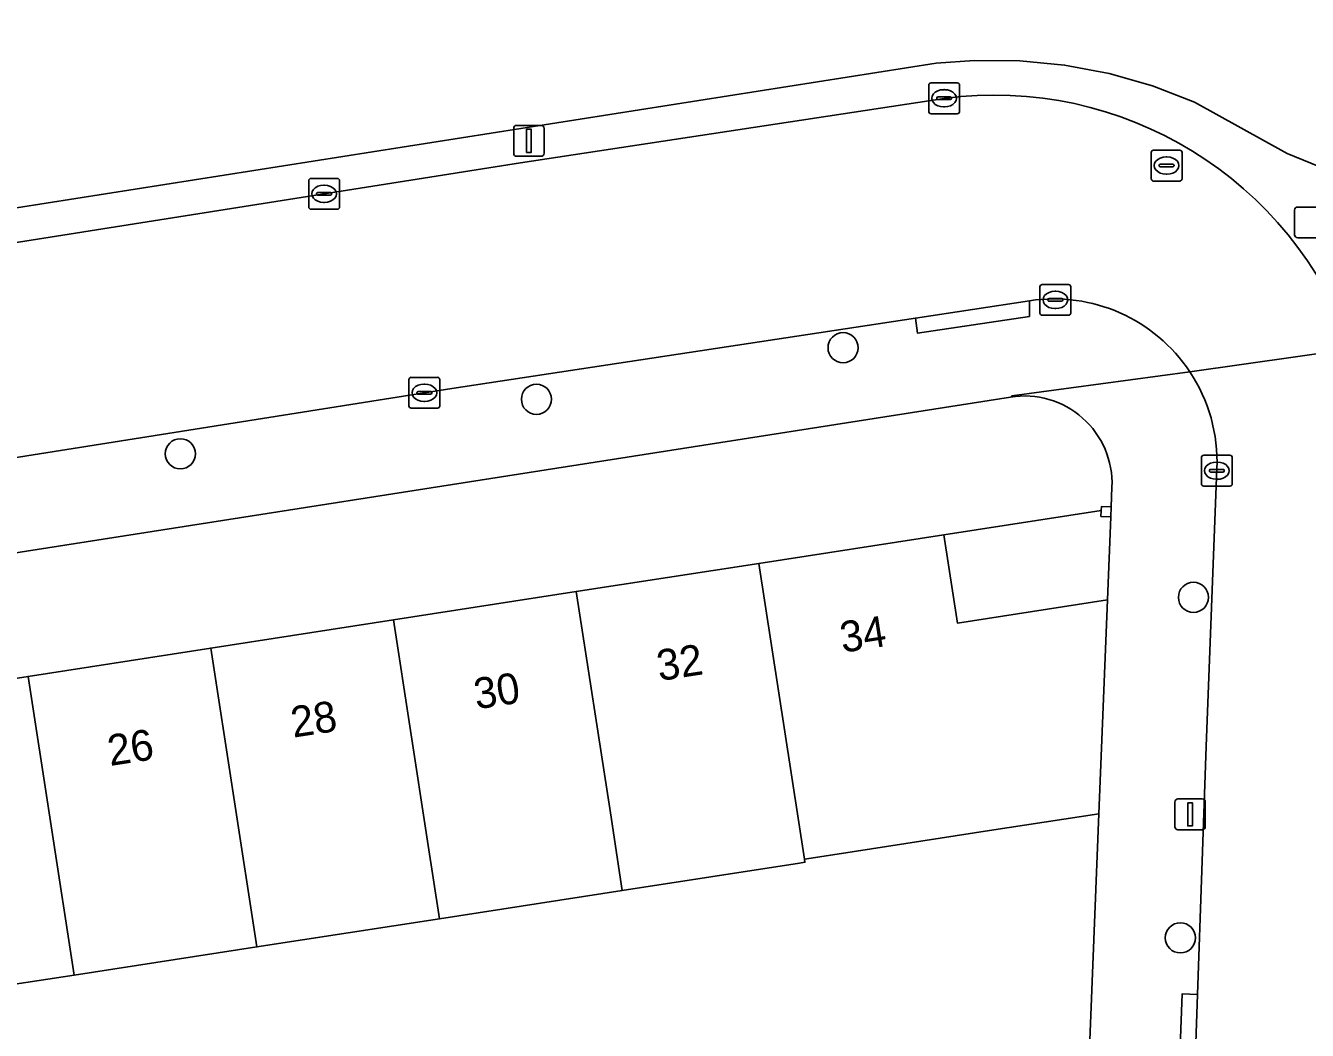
# Model space of a CAD drawing. Extents: x 160077 to 160948, y 386481 to 387498.
# Drawn here: x 160687.61 to 160729.2, y 387421.56 to 387454.15 of the extents above; entities that cross this region are included whole.
import ezdxf

# ---------------------------------------------------------------- set-up
doc = ezdxf.new("R2010")
doc.units = 0
for name, color, linetype in [('IMGEO_Boom', 7, 'Continuous'), ('IMGEO_Erf', 7, 'Continuous'), ('IMGEO_Groenvoorziening', 7, 'Continuous'), ('IMGEO_Kolk', 7, 'Continuous'), ('IMGEO_Lichtmast', 7, 'Continuous'), ('IMGEO_Pand', 7, 'Continuous'), ('IMGEO_Pand_nummerreeks', 7, 'Continuous'), ('IMGEO_Pand_overbouw', 7, 'Continuous'), ('IMGEO_Rijbaan_lokaal_open', 7, 'Continuous'), ('IMGEO_Rioolput', 7, 'Continuous'), ('IMGEO_Voetpad_open', 7, 'Continuous')]:
    doc.layers.add(name, color=color, linetype=linetype)

msp = doc.modelspace()

# ---------------------------------------------------------------- linework, layer by layer
at = {"layer": 'IMGEO_Boom'}
for centre in [(160714.138, 387443.707), (160704.187, 387442.034), (160692.632, 387440.265), (160725.507, 387435.609), (160725.083, 387424.564)]:
    msp.add_circle(centre, 0.489, dxfattribs=at)
at = {"layer": 'IMGEO_Erf'}
for points in [[(160719.573, 387442.107), (160647.683, 387430.856), (160648.315, 387426.818), (160651.987, 387427.385), (160652.045, 387427.536), (160658.038, 387428.462), (160663.97, 387429.379), (160669.9, 387430.295), (160675.829, 387431.212), (160681.759, 387432.128), (160687.689, 387433.045)], [(160687.689, 387433.045), (160693.618, 387433.961), (160699.548, 387434.877), (160705.477, 387435.794), (160711.405, 387436.71), (160717.405, 387437.637), (160717.848, 387434.772), (160722.717, 387435.524), (160722.826, 387438.222), (160722.506, 387438.235), (160722.514, 387438.426), (160722.519, 387438.554), (160722.838, 387438.542), (160722.864, 387439.188)], [(160651.274, 387407.859), (160718.846, 387418.294), (160722.044, 387418.788), (160722.438, 387428.591), (160718.888, 387428.043), (160713.947, 387427.28), (160712.882, 387427.115), (160712.897, 387427.018), (160712.723, 387426.991), (160706.974, 387426.102), (160701.045, 387425.185), (160695.115, 387424.268), (160689.187, 387423.352), (160683.254, 387422.453)]]:
    msp.add_lwpolyline(points, dxfattribs=at)
msp.add_arc((160720.022, 387439.298), 2.844, 357.7762, 99.08, dxfattribs=at)
at = {"layer": 'IMGEO_Groenvoorziening'}
msp.add_lwpolyline([(160611.577, 387436.343), (160621.84, 387437.953), (160717.154, 387452.936), (160718.405, 387453.029), (160719.87, 387453.017), (160721.328, 387452.873), (160722.768, 387452.6), (160724.177, 387452.2), (160725.545, 387451.675), (160728.546, 387450.005), (160730.906, 387449.044), (160729.604, 387462.857)], dxfattribs=at)
at = {"layer": 'IMGEO_Kolk'}
for p, q in [((160716.916, 387451.372), (160716.916, 387452.224)), ((160716.991, 387452.298), (160717.843, 387452.298)), ((160717.404, 387452.078), (160717.429, 387452.078)), ((160717.917, 387452.224), (160717.917, 387451.372)), ((160717.175, 387451.792), (160717.175, 387451.804)), ((160717.613, 387451.755), (160717.215, 387451.755)), ((160717.218, 387451.841), (160717.616, 387451.841)), ((160717.659, 387451.804), (160717.659, 387451.792)), ((160717.843, 387451.298), (160716.991, 387451.298)), ((160717.427, 387451.518), (160717.402, 387451.518)), ((160696.871, 387449.199), (160697.723, 387449.199)), ((160696.796, 387448.273), (160696.796, 387449.125)), ((160697.098, 387448.742), (160697.496, 387448.742)), ((160697.284, 387448.979), (160697.309, 387448.979)), ((160697.797, 387449.125), (160697.797, 387448.273)), ((160697.055, 387448.693), (160697.055, 387448.705)), ((160697.493, 387448.656), (160697.095, 387448.656)), ((160697.307, 387448.419), (160697.282, 387448.419)), ((160697.539, 387448.705), (160697.539, 387448.693)), ((160697.723, 387448.199), (160696.871, 387448.199)), ((160720.526, 387444.832), (160720.526, 387445.684)), ((160720.601, 387445.758), (160721.453, 387445.758)), ((160721.014, 387445.538), (160721.039, 387445.538)), ((160721.527, 387445.684), (160721.527, 387444.832)), ((160720.785, 387445.252), (160720.785, 387445.264)), ((160721.223, 387445.215), (160720.825, 387445.215)), ((160720.828, 387445.301), (160721.226, 387445.301)), ((160721.269, 387445.264), (160721.269, 387445.252)), ((160721.453, 387444.758), (160720.601, 387444.758)), ((160721.037, 387444.978), (160721.012, 387444.978)), ((160700.05, 387441.82), (160700.05, 387442.672)), ((160700.125, 387442.746), (160700.977, 387442.746)), ((160700.538, 387442.526), (160700.563, 387442.526)), ((160701.051, 387442.672), (160701.051, 387441.82)), ((160700.309, 387442.24), (160700.309, 387442.252)), ((160700.747, 387442.203), (160700.349, 387442.203)), ((160700.352, 387442.289), (160700.75, 387442.289)), ((160700.793, 387442.252), (160700.793, 387442.24)), ((160700.977, 387441.746), (160700.125, 387441.746)), ((160700.561, 387441.966), (160700.536, 387441.966)), ((160725.766, 387439.292), (160725.766, 387440.144)), ((160725.841, 387440.218), (160726.693, 387440.218)), ((160726.767, 387440.144), (160726.767, 387439.292)), ((160726.025, 387439.712), (160726.025, 387439.724)), ((160726.463, 387439.675), (160726.065, 387439.675)), ((160726.068, 387439.761), (160726.466, 387439.761)), ((160726.254, 387439.998), (160726.279, 387439.998)), ((160726.509, 387439.724), (160726.509, 387439.712)), ((160726.693, 387439.218), (160725.841, 387439.218)), ((160726.277, 387439.438), (160726.252, 387439.438))]:
    msp.add_line(p, q, dxfattribs=at)
for points in [[(160716.916, 387451.372), (160716.916, 387452.224)], [(160716.991, 387452.298), (160717.843, 387452.298)], [(160717.917, 387452.224), (160717.917, 387451.372)], [(160717.843, 387451.298), (160716.991, 387451.298)], [(160696.871, 387449.199), (160697.723, 387449.199)], [(160696.796, 387448.273), (160696.796, 387449.125)], [(160697.797, 387449.125), (160697.797, 387448.273)], [(160697.723, 387448.199), (160696.871, 387448.199)], [(160720.526, 387444.832), (160720.526, 387445.684)], [(160720.601, 387445.758), (160721.453, 387445.758)], [(160721.527, 387445.684), (160721.527, 387444.832)], [(160721.453, 387444.758), (160720.601, 387444.758)], [(160700.05, 387441.82), (160700.05, 387442.672)], [(160700.125, 387442.746), (160700.977, 387442.746)], [(160701.051, 387442.672), (160701.051, 387441.82)], [(160700.977, 387441.746), (160700.125, 387441.746)], [(160725.766, 387439.292), (160725.766, 387440.144)], [(160725.841, 387440.218), (160726.693, 387440.218)], [(160726.767, 387440.144), (160726.767, 387439.292)], [(160726.693, 387439.218), (160725.841, 387439.218)]]:
    msp.add_lwpolyline(points, dxfattribs=at)
for centre, radius, start, end in [((160716.993, 387452.222), 0.0765, 91.552, 178.448), ((160716.993, 387452.222), 0.0765, 91.552, 178.448), ((160717.841, 387452.222), 0.0765, 1.552, 88.448), ((160717.841, 387452.222), 0.0765, 1.552, 88.448), ((160717.215, 387451.801), 0.0403, 85.8775, 175.7526), ((160717.212, 387451.791), 0.0366, 178.938, 274.7102), ((160717.616, 387451.798), 0.043, 264.8664, 352.4533), ((160717.62, 387451.803), 0.0386, 1.7309, 96.639), ((160716.993, 387451.374), 0.0765, 181.552, 268.448), ((160716.993, 387451.374), 0.0765, 181.552, 268.448), ((160717.841, 387451.374), 0.0765, 271.552, 358.448), ((160717.841, 387451.374), 0.0765, 271.552, 358.448), ((160696.873, 387449.123), 0.0765, 91.552, 178.448), ((160696.873, 387449.123), 0.0765, 91.552, 178.448), ((160697.721, 387449.123), 0.0765, 1.552, 88.448), ((160697.721, 387449.123), 0.0765, 1.552, 88.448), ((160697.095, 387448.702), 0.0403, 85.8775, 175.7526), ((160697.5, 387448.704), 0.0386, 1.7309, 96.639), ((160697.092, 387448.692), 0.0366, 178.938, 274.7102), ((160697.496, 387448.699), 0.043, 264.8664, 352.4533), ((160696.873, 387448.275), 0.0765, 181.552, 268.448), ((160696.873, 387448.275), 0.0765, 181.552, 268.448), ((160697.721, 387448.275), 0.0765, 271.552, 358.448), ((160697.721, 387448.275), 0.0765, 271.552, 358.448), ((160720.603, 387445.682), 0.0765, 91.552, 178.448), ((160720.603, 387445.682), 0.0765, 91.552, 178.448), ((160721.451, 387445.682), 0.0765, 1.552, 88.448), ((160721.451, 387445.682), 0.0765, 1.552, 88.448), ((160720.825, 387445.261), 0.0403, 85.8775, 175.7526), ((160720.822, 387445.251), 0.0366, 178.938, 274.7102), ((160721.226, 387445.258), 0.043, 264.8664, 352.4533), ((160721.23, 387445.263), 0.0386, 1.7309, 96.639), ((160720.603, 387444.834), 0.0765, 181.552, 268.448), ((160720.603, 387444.834), 0.0765, 181.552, 268.448), ((160721.451, 387444.834), 0.0765, 271.552, 358.448), ((160721.451, 387444.834), 0.0765, 271.552, 358.448), ((160700.127, 387442.67), 0.0765, 91.552, 178.448), ((160700.127, 387442.67), 0.0765, 91.552, 178.448), ((160700.975, 387442.67), 0.0765, 1.552, 88.448), ((160700.975, 387442.67), 0.0765, 1.552, 88.448), ((160700.349, 387442.249), 0.0403, 85.8775, 175.7526), ((160700.346, 387442.239), 0.0366, 178.938, 274.7102), ((160700.75, 387442.246), 0.043, 264.8664, 352.4533), ((160700.754, 387442.251), 0.0386, 1.7309, 96.639), ((160700.127, 387441.822), 0.0765, 181.552, 268.448), ((160700.127, 387441.822), 0.0765, 181.552, 268.448), ((160700.975, 387441.822), 0.0765, 271.552, 358.448), ((160700.975, 387441.822), 0.0765, 271.552, 358.448), ((160725.843, 387440.142), 0.0765, 91.552, 178.448), ((160725.843, 387440.142), 0.0765, 91.552, 178.448), ((160726.691, 387440.142), 0.0765, 1.552, 88.448), ((160726.691, 387440.142), 0.0765, 1.552, 88.448), ((160726.065, 387439.721), 0.0403, 85.8775, 175.7526), ((160726.062, 387439.711), 0.0366, 178.938, 274.7102), ((160726.466, 387439.718), 0.043, 264.8664, 352.4533), ((160726.47, 387439.723), 0.0386, 1.7309, 96.639), ((160725.843, 387439.294), 0.0765, 181.552, 268.448), ((160725.843, 387439.294), 0.0765, 181.552, 268.448), ((160726.691, 387439.294), 0.0765, 271.552, 358.448), ((160726.691, 387439.294), 0.0765, 271.552, 358.448)]:
    msp.add_arc(centre, radius, start, end, dxfattribs=at)
for centre, major_axis, ratio, start_param, end_param in [((160717.403, 387451.798), (-0.387, 0.002), 0.722429, 4.712389, 7.853982), ((160717.428, 387451.798), (-0.39, 0.002), 0.717154, 1.570796, 4.712389), ((160697.283, 387448.699), (-0.387, 0.002), 0.722429, 4.712389, 7.853982), ((160697.308, 387448.699), (-0.39, 0.002), 0.717154, 1.570796, 4.712389), ((160721.013, 387445.258), (-0.387, 0.002), 0.722429, 4.712389, 7.853982), ((160721.038, 387445.258), (-0.39, 0.002), 0.717154, 1.570796, 4.712389), ((160700.537, 387442.246), (-0.387, 0.002), 0.722429, 4.712389, 7.853982), ((160700.562, 387442.246), (-0.39, 0.002), 0.717154, 1.570796, 4.712389), ((160726.253, 387439.718), (-0.387, 0.002), 0.722429, 4.712389, 7.853982), ((160726.278, 387439.718), (-0.39, 0.002), 0.717154, 1.570796, 4.712389)]:
    msp.add_ellipse(centre, major_axis=major_axis, ratio=ratio, start_param=start_param, end_param=end_param, dxfattribs=at)
at = {"layer": 'IMGEO_Lichtmast'}
for p, q in [((160703.549, 387450.918), (160704.339, 387450.918)), ((160704.339, 387450.918), (160703.549, 387450.918)), ((160703.449, 387450.018), (160703.449, 387450.818)), ((160703.449, 387450.818), (160703.449, 387450.018)), ((160704.439, 387450.818), (160704.439, 387450.018)), ((160704.439, 387450.018), (160704.439, 387450.818)), ((160704.339, 387449.918), (160703.549, 387449.918)), ((160703.549, 387449.918), (160704.339, 387449.918)), ((160728.79, 387447.371), (160728.79, 387448.171)), ((160728.79, 387448.171), (160728.79, 387447.371)), ((160728.89, 387448.271), (160729.68, 387448.271)), ((160729.68, 387448.271), (160728.89, 387448.271)), ((160729.68, 387447.271), (160728.89, 387447.271)), ((160728.89, 387447.271), (160729.68, 387447.271)), ((160724.902, 387428.17), (160724.902, 387428.97)), ((160724.902, 387428.97), (160724.902, 387428.17)), ((160725.002, 387429.07), (160725.792, 387429.07)), ((160725.792, 387429.07), (160725.002, 387429.07)), ((160725.892, 387428.97), (160725.892, 387428.17)), ((160725.892, 387428.17), (160725.892, 387428.97)), ((160725.792, 387428.07), (160725.002, 387428.07)), ((160725.002, 387428.07), (160725.792, 387428.07))]:
    msp.add_line(p, q, dxfattribs=at)
for points in [[(160703.869, 387450.793), (160704.019, 387450.793), (160704.019, 387450.043), (160703.869, 387450.043), (160703.869, 387450.793)], [(160725.322, 387428.945), (160725.472, 387428.945), (160725.472, 387428.195), (160725.322, 387428.195), (160725.322, 387428.945)]]:
    msp.add_lwpolyline(points, dxfattribs=at)
for centre, start, end in [((160703.549, 387450.818), 90, 180), ((160703.549, 387450.818), 90, 180), ((160704.339, 387450.818), 0, 90), ((160704.339, 387450.818), 360, 90), ((160703.549, 387450.018), 180, 270), ((160703.549, 387450.018), 180, 270), ((160704.339, 387450.018), 270, 0), ((160704.339, 387450.018), 270, 0), ((160728.89, 387448.171), 90, 180), ((160728.89, 387448.171), 90, 180), ((160728.89, 387447.371), 180, 270), ((160728.89, 387447.371), 180, 270), ((160725.002, 387428.97), 90, 180), ((160725.002, 387428.97), 90, 180), ((160725.792, 387428.97), 0, 90), ((160725.792, 387428.97), 360, 90), ((160725.002, 387428.17), 180, 270), ((160725.002, 387428.17), 180, 270), ((160725.792, 387428.17), 270, 0), ((160725.792, 387428.17), 270, 0)]:
    msp.add_arc(centre, 0.1, start, end, dxfattribs=at)
at = {"layer": 'IMGEO_Pand'}
for points in [[(160722.838, 387438.542), (160722.519, 387438.554), (160722.514, 387438.426), (160722.506, 387438.235), (160722.826, 387438.222)], [(160722.717, 387435.524), (160717.848, 387434.772), (160717.405, 387437.637), (160711.405, 387436.71), (160712.882, 387427.115), (160713.947, 387427.28), (160718.888, 387428.043), (160722.438, 387428.591)], [(160711.405, 387436.71), (160705.477, 387435.794), (160706.585, 387428.619), (160706.974, 387426.102), (160712.723, 387426.991), (160712.897, 387427.018), (160712.882, 387427.115)], [(160701.045, 387425.185), (160706.974, 387426.102), (160706.585, 387428.619), (160705.477, 387435.794), (160699.548, 387434.877), (160700.657, 387427.703)], [(160699.548, 387434.877), (160693.618, 387433.961), (160695.115, 387424.268), (160701.045, 387425.185), (160700.657, 387427.703)], [(160689.187, 387423.352), (160695.115, 387424.268), (160693.618, 387433.961), (160687.689, 387433.045)], [(160689.187, 387423.352), (160687.689, 387433.045), (160681.759, 387432.128), (160683.254, 387422.453)]]:
    msp.add_lwpolyline(points, close=True, dxfattribs=at)
at = {"layer": 'IMGEO_Pand_overbouw'}
msp.add_lwpolyline([(160717.848, 387434.772), (160722.717, 387435.524), (160722.826, 387438.222), (160722.506, 387438.235), (160722.514, 387438.426), (160717.405, 387437.637)], close=True, dxfattribs=at)
at = {"layer": 'IMGEO_Rijbaan_lokaal_open'}
for points in [[(160717.414, 387451.796), (160703.675, 387449.708), (160671.288, 387444.59), (160645.163, 387440.553), (160621.996, 387436.964), (160621.049, 387436.807)], [(160716.483, 387444.669), (160720.187, 387445.23)], [(160612.403, 387428.493), (160623.505, 387430.178), (160635.846, 387432.163), (160641.509, 387433.016), (160650.227, 387434.329), (160658.672, 387435.601), (160678.839, 387438.8), (160701.437, 387442.388), (160716.483, 387444.669)], [(160730.646, 387443.673), (160725.387, 387442.929)], [(160725.387, 387442.929), (160730.646, 387443.673)], [(160726.27, 387439.789), (160725.917, 387430.767), (160725.64, 387422.728), (160725.348, 387414.268), (160724.882, 387402.668), (160724.721, 387396.816)]]:
    msp.add_lwpolyline(points, dxfattribs=at)
for centre, radius, start, end in [((160719.034, 387439.596), 12.307, 19.3448, 97.5644), ((160720.983, 387440.003), 5.287, 33.5986, 98.6626), ((160720.994, 387439.999), 5.28, 357.716, 33.6971)]:
    msp.add_arc(centre, radius, start, end, dxfattribs=at)
at = {"layer": 'IMGEO_Rioolput'}
for p, q in [((160724.135, 387449.189), (160724.135, 387450.041)), ((160724.21, 387450.115), (160725.062, 387450.115)), ((160725.136, 387450.041), (160725.136, 387449.189)), ((160724.394, 387449.609), (160724.394, 387449.621)), ((160724.832, 387449.572), (160724.434, 387449.572)), ((160724.437, 387449.658), (160724.835, 387449.658)), ((160724.623, 387449.895), (160724.648, 387449.895)), ((160724.878, 387449.621), (160724.878, 387449.609)), ((160724.646, 387449.335), (160724.621, 387449.335)), ((160725.062, 387449.115), (160724.21, 387449.115))]:
    msp.add_line(p, q, dxfattribs=at)
for points in [[(160724.135, 387449.189), (160724.135, 387450.041)], [(160724.21, 387450.115), (160725.062, 387450.115)], [(160725.136, 387450.041), (160725.136, 387449.189)], [(160725.062, 387449.115), (160724.21, 387449.115)]]:
    msp.add_lwpolyline(points, dxfattribs=at)
for centre, radius, start, end in [((160724.212, 387450.039), 0.0765, 91.552, 178.448), ((160724.212, 387450.039), 0.0765, 91.552, 178.448), ((160725.06, 387450.039), 0.0765, 1.552, 88.448), ((160725.06, 387450.039), 0.0765, 1.552, 88.448), ((160724.434, 387449.618), 0.0403, 85.8775, 175.7526), ((160724.431, 387449.608), 0.0366, 178.938, 274.7102), ((160724.835, 387449.615), 0.043, 264.8664, 352.4533), ((160724.839, 387449.62), 0.0386, 1.7309, 96.639), ((160724.212, 387449.191), 0.0765, 181.552, 268.448), ((160724.212, 387449.191), 0.0765, 181.552, 268.448), ((160725.06, 387449.191), 0.0765, 271.552, 358.448), ((160725.06, 387449.191), 0.0765, 271.552, 358.448)]:
    msp.add_arc(centre, radius, start, end, dxfattribs=at)
for centre, major_axis, ratio, start_param, end_param in [((160724.622, 387449.615), (-0.387, 0.002), 0.722429, 4.712389, 7.853982), ((160724.647, 387449.615), (-0.39, 0.002), 0.717154, 1.570796, 4.712389)]:
    msp.add_ellipse(centre, major_axis=major_axis, ratio=ratio, start_param=start_param, end_param=end_param, dxfattribs=at)
at = {"layer": 'IMGEO_Voetpad_open'}
for points in [[(160782.008, 387446.032), (160753.058, 387447.101), (160738.677, 387447.463), (160736.053, 387447.712), (160733.466, 387448.214), (160730.906, 387449.044), (160728.546, 387450.005), (160725.545, 387451.675), (160724.177, 387452.2), (160722.768, 387452.6), (160721.328, 387452.873), (160719.87, 387453.017), (160718.405, 387453.029), (160717.154, 387452.936), (160621.84, 387437.953), (160621.996, 387436.964), (160645.163, 387440.553), (160671.288, 387444.59), (160703.675, 387449.708), (160717.414, 387451.796)], [(160720.187, 387445.23), (160720.185, 387444.724), (160716.557, 387444.175), (160716.483, 387444.669), (160701.437, 387442.388), (160678.839, 387438.8), (160658.672, 387435.601), (160650.227, 387434.329), (160650.3, 387433.835), (160641.582, 387432.522), (160641.509, 387433.016), (160635.846, 387432.163), (160623.505, 387430.178)], [(160725.387, 387442.929), (160719.609, 387442.143), (160719.573, 387442.107)], [(160719.573, 387442.107), (160719.609, 387442.143), (160725.387, 387442.929)], [(160618.76, 387426.437), (160623.882, 387427.131), (160646.078, 387430.605), (160647.683, 387430.856), (160719.573, 387442.107)], [(160725.141, 387422.748), (160725.64, 387422.728), (160725.917, 387430.767), (160726.27, 387439.789)], [(160722.864, 387439.188), (160722.838, 387438.542), (160722.826, 387438.222), (160722.717, 387435.524), (160722.438, 387428.591), (160722.044, 387418.788), (160721.986, 387417.356), (160721.368, 387401.98), (160721.198, 387396.367)], [(160724.721, 387396.816), (160724.882, 387402.668), (160724.383, 387402.688), (160725.141, 387422.748)]]:
    msp.add_lwpolyline(points, dxfattribs=at)
for points in [[(160720.187, 387445.23), (160716.483, 387444.669), (160716.557, 387444.175), (160720.185, 387444.724)], [(160724.882, 387402.668), (160725.348, 387414.268), (160725.64, 387422.728), (160725.141, 387422.748), (160724.383, 387402.688)]]:
    msp.add_lwpolyline(points, close=True, dxfattribs=at)
for centre, radius, start, end in [((160719.034, 387439.596), 12.307, 19.3448, 97.5644), ((160720.983, 387440.003), 5.287, 33.5986, 98.6626), ((160720.994, 387439.999), 5.28, 357.716, 33.6971), ((160720.022, 387439.298), 2.844, 357.7762, 99.08)]:
    msp.add_arc(centre, radius, start, end, dxfattribs=at)

# ---------------------------------------------------------------- texts
at = {"layer": 'IMGEO_Pand_nummerreeks'}
for s, rotation, p in [('34', 8.7834, (160714.118, 387433.81)), ('32', 8.7834, (160708.173, 387432.892)), ('30', 8.7852, (160702.237, 387431.974)), ('28', 8.7834, (160696.296, 387431.056)), ('26', 8.7852, (160690.351, 387430.137))]:
    msp.add_text(s, height=1, rotation=rotation, dxfattribs=at).set_placement(p)

doc.saveas('drawing.dxf')
